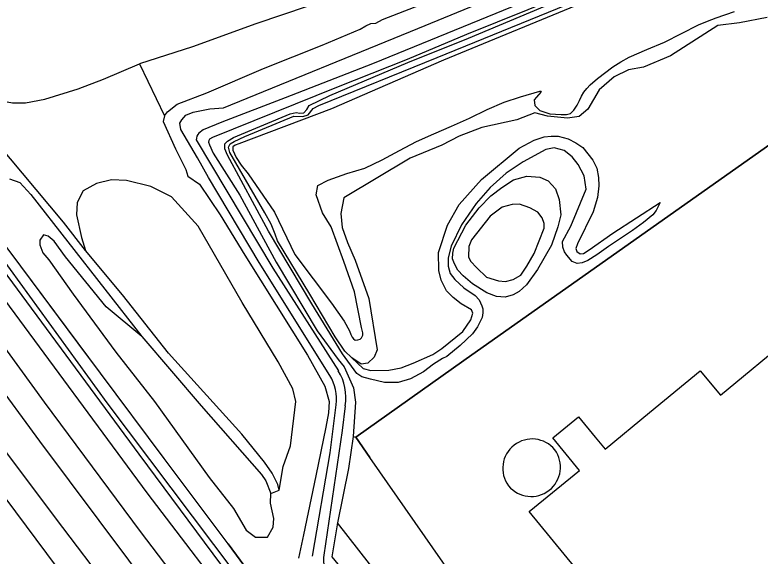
# Model space of a CAD drawing. Extents: x 156651 to 158072, y 387631 to 388990.
# Drawn here: x 156810.4 to 156930.1, y 388251.8 to 388338.7 of the extents above; entities that cross this region are included whole.
import ezdxf

# ---------------------------------------------------------------- set-up
doc = ezdxf.new("R2010")
doc.units = 0
for name, color, linetype in [('IMGEO_Berm_groen', 7, 'Continuous'), ('IMGEO_Grasland_overig', 7, 'Continuous'), ('IMGEO_Greppel_droge_sloot', 7, 'Continuous'), ('IMGEO_Groenvoorziening', 7, 'Continuous'), ('IMGEO_Loofbos', 7, 'Continuous'), ('IMGEO_Meer_plas_ven_vijver', 7, 'Continuous'), ('IMGEO_Muur', 7, 'Continuous'), ('IMGEO_Opslagtank', 7, 'Continuous'), ('IMGEO_Pand', 7, 'Continuous'), ('IMGEO_Spoor', 7, 'Continuous'), ('IMGEO_Spoorbaan_halfverhard', 7, 'Continuous'), ('IMGEO_Waterloop', 7, 'Continuous')]:
    doc.layers.add(name, color=color, linetype=linetype)

msp = doc.modelspace()

# ---------------------------------------------------------------- linework, layer by layer
at = {"layer": 'IMGEO_Berm_groen'}
for points in [[(156862.23, 388257.11), (156861.29, 388251.67), (156862.25, 388250.48), (156862.73, 388250), (156888.52, 388218.24), (156895.28, 388210.91)], [(156896.52, 388225.88), (156890.24, 388221.25), (156862.23, 388257.11)]]:
    msp.add_lwpolyline(points, dxfattribs=at)
at = {"layer": 'IMGEO_Grasland_overig'}
for points in [[(157038.44, 388420.38), (157025.01, 388413.81), (157013.87, 388408.68), (157002.19, 388403.46), (156993.89, 388399.62), (156984.41, 388395.12), (156976.25, 388391.29), (156963.34, 388385.05), (156949.96, 388379.15), (156939.63, 388374.23), (156936.32, 388372.48), (156933.06, 388370.6), (156925.18, 388366.57), (156917.92, 388363.15), (156910.98, 388360.46), (156904.72, 388358.14), (156900.35, 388356.43), (156894.7, 388353.75), (156882.73, 388348.95), (156876.74, 388346.66), (156865.75, 388342.89), (156849.11, 388337.25), (156838.9, 388333.53), (156830.4, 388330.8)], [(156834.4, 388322.46), (156834.88, 388323.11), (156836.44, 388324.33), (156841.23, 388326.18), (156850.31, 388330.06), (156859.75, 388333.83), (156865.84, 388336.37), (156866.77, 388336.93), (156867.59, 388337.27), (156868.39, 388337.37), (156869.45, 388337.92), (156880.91, 388342.44)], [(156795.11, 388337.96), (156794.79, 388337.54), (156794.65, 388337.1), (156794.98, 388336.24), (156795.63, 388335.26), (156796.61, 388333.85), (156798.97, 388331.05), (156800.86, 388328.91), (156802.45, 388327.48), (156804.68, 388326), (156807.07, 388325.11), (156809.98, 388324.58), (156812.08, 388324.56), (156815.18, 388325.16), (156820.56, 388326.81), (156824.61, 388328.36), (156830.4, 388330.8)], [(156830.4, 388330.8), (156834.4, 388322.46)]]:
    msp.add_lwpolyline(points, dxfattribs=at)
at = {"layer": 'IMGEO_Greppel_droge_sloot'}
msp.add_lwpolyline([(156877.04, 388208.71), (156856.03, 388235.46), (156825.19, 388276.4), (156797.21, 388314.93), (156785.67, 388330.37), (156784.86, 388329.72), (156830.3, 388268.12), (156854.05, 388236.13), (156876.28, 388208.11)], dxfattribs=at)
at = {"layer": 'IMGEO_Groenvoorziening'}
for points in [[(156865.15, 388270.87), (156882.49, 388283.2), (156947.52, 388329.05), (156961.89, 388339.16), (156969.37, 388344.28), (156978.86, 388351.25), (156984.42, 388354.41), (157034.33, 388380.44), (157049.06, 388388.29), (157064.03, 388395.89), (157078.36, 388403.52), (157095.1, 388412.16), (157109.23, 388419.11), (157109.33, 388419.03), (157109.47, 388419.11), (157130.07, 388429.76), (157152.82, 388441.83)], [(156907.55, 388345.5), (156882.93, 388335.55), (156873.38, 388331.5), (156862.07, 388327.04), (156842.12, 388319), (156841.64, 388318.72), (156841.52, 388318.53), (156841.46, 388318.23), (156841.63, 388317.79), (156842.26, 388316.49), (156846.53, 388309.75), (156850.32, 388302.7), (156852.33, 388298.96), (156858.95, 388287.92), (156862.3, 388283.32), (156863.3, 388282.16), (156864.78, 388278.78), (156865.08, 388276.49), (156864.72, 388271)], [(156864.5, 388283.6), (156863.39, 388284.68), (156861.82, 388286.98), (156857.79, 388293.86), (156852.56, 388302.39), (156852.21, 388303.49), (156851.57, 388305.05), (156850.56, 388306.89), (156844.89, 388316.58), (156844.7, 388317.43), (156844.98, 388317.95), (156845.6, 388318.36), (156847.34, 388319.16), (156855.2, 388322.4), (156856.63, 388322.38), (156857.52, 388322.62), (156858.32, 388323.64), (156859.2, 388324.14), (156878.22, 388331.81), (156903.6, 388342.23)], [(156821.75, 388300.86), (156818.22, 388305.42), (156803.05, 388323.44), (156799.34, 388328.09), (156795.96, 388332.11), (156793.44, 388335.85), (156791.16, 388339.9), (156793.26, 388340.6)], [(156864.5, 388283.6), (156866.35, 388281.88), (156867.57, 388281.56), (156870.43, 388281.65), (156872.45, 388282.03), (156874.36, 388282.74), (156877.52, 388284.15), (156878.97, 388285.11), (156882.33, 388287.86), (156883.62, 388289.69), (156883.93, 388290.78), (156883.73, 388291.3), (156882.1, 388292.28), (156880.77, 388293.28), (156879.71, 388294.35), (156878.88, 388296.1), (156878.48, 388297.63), (156878.44, 388300.52), (156879.9, 388304.93), (156881.74, 388308.22), (156885.32, 388312.25), (156891.4, 388317.26), (156893.81, 388318.58), (156895.43, 388319.07), (156896.54, 388319.22), (156897.66, 388319.18), (156899.28, 388318.75), (156900.5, 388318.14), (156901.64, 388317.41), (156903.22, 388315.37), (156903.86, 388314.04), (156904.12, 388312.57), (156904.2, 388311.25), (156903.98, 388309.33), (156903.28, 388307.03), (156900.77, 388301.89), (156900.52, 388301.17), (156900.65, 388300.67), (156901.2, 388300.31), (156901.72, 388300.39), (156902.63, 388300.96), (156906.45, 388303.65), (156914.03, 388308.55), (156913.39, 388307.25), (156912.87, 388306.56), (156911.35, 388305.35), (156909.58, 388304.05), (156905.74, 388301.51), (156903.88, 388300.14), (156902.43, 388299.25), (156901.51, 388298.86), (156900.7, 388298.78), (156899.91, 388299.1), (156899.03, 388300.09), (156898.66, 388300.64), (156898.42, 388301.37), (156898.38, 388302.29), (156899.68, 388304.77), (156902.13, 388310.69), (156901.86, 388312.83), (156900.89, 388314.66), (156899.93, 388315.91), (156898.63, 388316.9), (156897.04, 388317.34), (156895.68, 388317.04), (156892.04, 388315.06), (156889.29, 388313.27), (156886.76, 388310.97), (156884.49, 388308.41), (156882.15, 388304.98), (156880.46, 388301.52), (156879.98, 388299.68), (156880, 388298.31), (156880.29, 388297.16), (156881.04, 388296.18), (156882.5, 388294.83), (156884.34, 388293.61), (156884.99, 388292.93), (156885.42, 388291.98), (156885.54, 388291.5), (156885.54, 388290.82), (156885.44, 388290.1), (156884.68, 388288.57), (156883.89, 388287.44), (156881.94, 388285.57), (156879.78, 388283.81), (156879.05, 388283.48), (156877.64, 388282.59), (156876, 388281.37), (156873.96, 388280.24), (156871.96, 388279.66), (156869.74, 388279.66), (156867.52, 388280.16), (156866.12, 388280.57), (156865.3, 388281.11), (156863.02, 388284.25), (156858.1, 388292.29), (156851.12, 388303.97), (156844.52, 388316.13), (156844.12, 388317.16), (156844.12, 388317.97), (156844.53, 388318.39), (156845.5, 388319), (156854.59, 388322.81), (156855.55, 388322.99), (156856.17, 388322.89), (156856.82, 388322.95), (156857.26, 388323.46), (156857.65, 388324.15), (156860.96, 388325.76), (156873.52, 388331.05), (156883.26, 388334.96), (156896.51, 388340.51)], [(156931.22, 388338.28), (156926.76, 388337.4), (156923.3, 388336.95), (156915.7, 388332.11), (156911.35, 388330.28), (156908.94, 388329.86), (156906.65, 388328.71), (156904.23, 388326.63), (156902.4, 388323.55), (156901.04, 388322.35), (156899.15, 388322.07), (156895.93, 388322.44), (156893.92, 388322.95), (156891.03, 388321.82), (156885.42, 388320.61), (156881.75, 388319.22), (156878.98, 388317.76), (156873.9, 388315.69), (156863.2, 388309.3), (156862.72, 388306.81), (156862.95, 388304.55), (156863.83, 388302.13), (156865.07, 388299.27), (156867.23, 388293.15), (156868.58, 388284.89), (156868.08, 388283.72), (156867.08, 388282.77), (156866.02, 388282.61), (156864.5, 388283.6)], [(156847.93, 388249.31), (156844.62, 388253.75), (156834.38, 388267.46), (156824.13, 388281.17), (156822.05, 388283.91), (156811.33, 388298.35), (156799.21, 388314.57), (156795.56, 388319.63), (156787.07, 388331.22)], [(156834.4, 388322.46), (156834.2, 388321.58), (156836.2, 388317.19), (156837.86, 388313.87), (156838.19, 388312.77), (156840.02, 388311.48), (156843.36, 388306.59), (156847.31, 388300.09), (156857.39, 388284.06), (156860.15, 388279.05), (156860.86, 388276.61), (156860.75, 388274.78), (156860.35, 388272.47), (156858.75, 388264.69), (156856.73, 388255.18), (156855.97, 388251.46)], [(156809.53, 388312.36), (156811.2, 388311.79), (156812.93, 388309.85), (156830.79, 388287.05)], [(156852.86, 388262.36), (156853.48, 388266.15), (156854.65, 388269.49), (156855.51, 388276.62), (156855.02, 388278.66), (156852.7, 388282.99), (156846.92, 388292.49), (156839.84, 388304.74), (156835.54, 388309.45), (156832.2, 388311.13), (156828.29, 388312.11), (156825.89, 388312.19), (156823.47, 388311.59), (156821.36, 388310.43), (156820.39, 388308.57), (156820.26, 388306.58), (156821.11, 388302.93), (156821.75, 388300.86)], [(156897.6, 388304.64), (156896.59, 388301.69), (156894.32, 388297.79), (156892.58, 388295.34), (156891.38, 388294.25), (156890.45, 388293.72), (156889.13, 388293.36), (156887.77, 388293.45), (156886.19, 388294.04), (156883.87, 388295.51), (156882.37, 388296.78), (156881.53, 388297.67), (156881, 388298.68), (156880.69, 388299.52), (156880.75, 388300.42), (156880.91, 388301.24), (156882.81, 388304.9), (156884.97, 388307.71), (156886.86, 388309.62), (156888.61, 388310.96), (156890.47, 388312.21), (156892.63, 388312.79), (156894.73, 388312.64), (156896.05, 388312.03), (156897.21, 388310.74), (156897.81, 388309.05), (156898.09, 388306.59), (156897.6, 388304.64)], [(156830.79, 388287.05), (156825.07, 388291.82), (156818.52, 388299.82), (156816.67, 388302.32), (156815.71, 388303.16), (156814.98, 388303.37), (156814.4, 388302.5), (156814.4, 388301.75), (156814.86, 388300.45), (156815.84, 388299.34), (156819.75, 388293.81), (156826.61, 388284.54), (156832.8, 388276.6), (156841.6, 388264.41), (156845.51, 388259.43), (156847.53, 388255.93), (156849.04, 388254.84), (156850.98, 388254.84), (156851.88, 388256.4), (156851.97, 388257.82), (156851.45, 388260.27), (156851.5, 388261.81)], [(156852.86, 388262.36), (156852.64, 388263.27), (156851.71, 388265.08), (156850.5, 388266.85), (156846.82, 388271.37), (156835.05, 388284.37), (156827.65, 388293.71), (156821.75, 388300.86)], [(156830.79, 388287.05), (156840.29, 388275.91), (156849.99, 388264.86), (156850.69, 388263.84), (156851.5, 388261.81)], [(156851.5, 388261.81), (156852.86, 388262.36)]]:
    msp.add_lwpolyline(points, dxfattribs=at)
at = {"layer": 'IMGEO_Loofbos'}
for points in [[(156864.72, 388271), (156863.97, 388265.85), (156862.23, 388257.11)], [(156864.72, 388271), (156865.15, 388270.87)], [(156896.52, 388225.88), (156867.38, 388267.6), (156865.15, 388270.87)]]:
    msp.add_lwpolyline(points, dxfattribs=at)
at = {"layer": 'IMGEO_Meer_plas_ven_vijver'}
for points in [[(156903.18, 388341.32), (156879.22, 388331.41), (156861.24, 388323.61), (156846.36, 388317.97), (156845.76, 388317.77), (156845.37, 388317.48), (156845.37, 388316.96), (156845.93, 388315.78), (156846.74, 388314.54), (156847.86, 388313.16), (156852.08, 388306.98), (156855.33, 388300.18), (156861.24, 388292.4), (156863.29, 388289.5), (156864.16, 388287.92), (156864.37, 388287.34), (156864.55, 388286.95), (156864.77, 388286.64), (156865.07, 388286.47), (156865.46, 388286.48), (156865.85, 388286.63), (156866.09, 388286.83), (156866.28, 388287.23), (156866.29, 388287.62), (156866.09, 388288.49), (156864.94, 388294.23), (156863.2, 388299.07), (156861.2, 388304.63), (156859.8, 388306.87), (156858.79, 388309.81), (156859.07, 388311.27), (156860.73, 388312.16), (156863.73, 388313.19), (156866.61, 388314.07), (156869.4, 388315.4), (156872.15, 388316.91), (156874.91, 388318.35), (156877.7, 388319.6), (156880.54, 388320.79), (156883.41, 388322.07), (156886.27, 388323.46), (156888.98, 388324.66), (156891.58, 388325.51), (156894.73, 388326.44), (156894.86, 388326.43), (156894.88, 388326.43), (156894.91, 388326.4), (156894.89, 388326.29), (156894.15, 388325.49), (156893.82, 388325.03), (156893.93, 388324.13), (156894.73, 388323.33), (156896.33, 388322.78), (156898.15, 388322.68), (156898.99, 388322.68), (156899.63, 388322.85), (156899.8, 388322.98), (156900.17, 388323.37), (156900.71, 388324.17), (156901.08, 388324.93), (156901.4, 388325.64), (156901.78, 388326.28), (156902.26, 388326.88), (156902.81, 388327.43), (156904, 388328.45), (156906.45, 388330.33), (156907.73, 388331.15), (156909.07, 388331.88), (156911.89, 388333.1), (156914.72, 388334.31), (156917.47, 388335.69), (156920.22, 388337.06), (156921.62, 388337.68), (156923.06, 388338.22), (156925.96, 388339.22)], [(156890.44, 388296.18), (156891.66, 388296.91), (156892.63, 388298.33), (156893.81, 388300.38), (156895.4, 388304.45), (156895.4, 388305.19), (156895.11, 388306.1), (156894.37, 388306.98), (156893.12, 388307.72), (156891.43, 388308.26), (156890.26, 388308.24), (156888.67, 388307.81), (156886.76, 388306.37), (156883.75, 388302.56), (156883.32, 388301.5), (156883.25, 388299.81), (156883.56, 388299.14), (156884.59, 388298.06), (156886.17, 388296.59), (156888.07, 388295.98), (156889.22, 388295.89), (156890.44, 388296.18)]]:
    msp.add_lwpolyline(points, dxfattribs=at)
at = {"layer": 'IMGEO_Muur'}
for points in [[(157109.47, 388419.11), (157109.33, 388419.03), (157109.23, 388419.11), (157095.1, 388412.16), (157078.36, 388403.52), (157064.03, 388395.89), (157049.06, 388388.29), (157034.33, 388380.44), (156984.42, 388354.41), (156978.86, 388351.25), (156969.37, 388344.28), (156961.89, 388339.16), (156947.52, 388329.05), (156882.49, 388283.2), (156865.15, 388270.87)], [(156844.62, 388253.75), (156834.38, 388267.46), (156824.13, 388281.17), (156811.33, 388298.35), (156799.21, 388314.57)], [(156865.15, 388270.87), (156867.38, 388267.6)], [(156844.62, 388253.75), (156847.93, 388249.31)]]:
    msp.add_lwpolyline(points, dxfattribs=at)
at = {"layer": 'IMGEO_Opslagtank'}
for centre, radius, start, end in [((156893.46, 388265.88), 4.7, 38.9805, 216.7716), ((156893.32, 388266.06), 4.71, 219.5847, 36.1674)]:
    msp.add_arc(centre, radius, start, end, dxfattribs=at)
at = {"layer": 'IMGEO_Pand'}
msp.add_lwpolyline([(156933.23, 388194.21), (156930.06, 388198.08), (156917.02, 388213.95), (156920.88, 388217.13), (156905.01, 388236.43), (156908.83, 388239.66), (156900.34, 388250), (156893.02, 388258.92), (156901.07, 388265.54), (156896.79, 388270.74), (156900.91, 388274.12), (156903.6, 388270.86), (156905.19, 388268.93), (156912.34, 388274.81), (156920.49, 388281.52), (156923.71, 388277.62), (156935.12, 388287.02)], dxfattribs=at)
at = {"layer": 'IMGEO_Spoor'}
for points in [[(156724.15, 388407.09), (156736.17, 388388.94), (156775.18, 388332.07), (156792.4, 388307.71), (156815.1, 388276.47), (156830.51, 388255.74), (156845.98, 388235.37), (156859.43, 388217.88), (156870.64, 388203.62)], [(156719.92, 388405.86), (156722.91, 388401.28), (156734.03, 388384.59), (156773.77, 388326.62), (156781.73, 388315.26), (156792.66, 388299.94), (156806.51, 388280.84), (156814.32, 388270.24), (156833.39, 388244.78), (156842.12, 388233.46), (156856.15, 388215.04), (156867.18, 388201.05)], [(156713.28, 388403.93), (156725.73, 388385.29), (156763.79, 388330.42), (156780.14, 388307.55), (156799.3, 388281.28), (156818.01, 388256.36), (156831.83, 388238.17), (156851.66, 388212.7), (156863.22, 388198.1)], [(156709.07, 388402.71), (156722.4, 388382.7), (156762.01, 388325.54), (156786.07, 388291.96), (156805.28, 388265.8), (156820.63, 388245.27), (156838.39, 388221.92), (156858.28, 388196.14), (156859.13, 388195.07)]]:
    msp.add_lwpolyline(points, dxfattribs=at)
at = {"layer": 'IMGEO_Spoorbaan_halfverhard'}
msp.add_lwpolyline([(156863.63, 388219.68), (156862.56, 388221.12), (156847.3, 388241.38), (156831.65, 388261.95), (156808.02, 388293.92), (156782.69, 388329.17)], dxfattribs=at)
at = {"layer": 'IMGEO_Waterloop'}
for points in [[(157255.73, 388475.57), (157234.03, 388469.8), (157227.42, 388468.47), (157206.21, 388464.02), (157191.75, 388460.81), (157177.09, 388457.97), (157166.17, 388455.97), (157148.59, 388454.12), (157135.71, 388453.17), (157132.29, 388452.56), (157126.35, 388450.57), (157122.08, 388448.64), (157095.06, 388434.67), (157062.94, 388418.86), (157022.7, 388398.41), (156983.81, 388379.68), (156952.39, 388365.84), (156912.72, 388349.17), (156867.85, 388330.81), (156853.8, 388325.37), (156843.63, 388321.46), (156840.61, 388320.22), (156839.96, 388319.7)], [(156860.99, 388280.79), (156849.65, 388298.94), (156841.49, 388312.58), (156839.71, 388315.71), (156837.04, 388320.29), (156836.88, 388321.3), (156837.18, 388321.85), (156837.84, 388322.55), (156839.05, 388323.06), (156841.72, 388323.59), (156843.92, 388323.76), (156875.13, 388336.49), (156912.34, 388351.81), (156949.18, 388367.37), (156982.81, 388381.99), (157017.47, 388398.46), (157045.56, 388412.8), (157068.76, 388424.09), (157098.17, 388438.71), (157125.48, 388452.43)], [(156839.53, 388318.6), (156851.81, 388298.02), (156862.35, 388281.55)], [(156858.2, 388251.78), (156861.03, 388268.37), (156862, 388276.07)], [(156863.46, 388275.91), (156862.98, 388271.92), (156860.03, 388251.92)]]:
    msp.add_lwpolyline(points, dxfattribs=at)
for centre, radius, start, end in [((156841.13, 388318.61), 1.6, 137.0557, 180.4031), ((156855.39, 388277.25), 8.17, 350.4983, 31.7233), ((156854.65, 388276.97), 7.4, 352.9841, 31.0645), ((156863.13, 388251.2), 3.19, 166.9603, 218.6427)]:
    msp.add_arc(centre, radius, start, end, dxfattribs=at)

doc.saveas('drawing.dxf')
